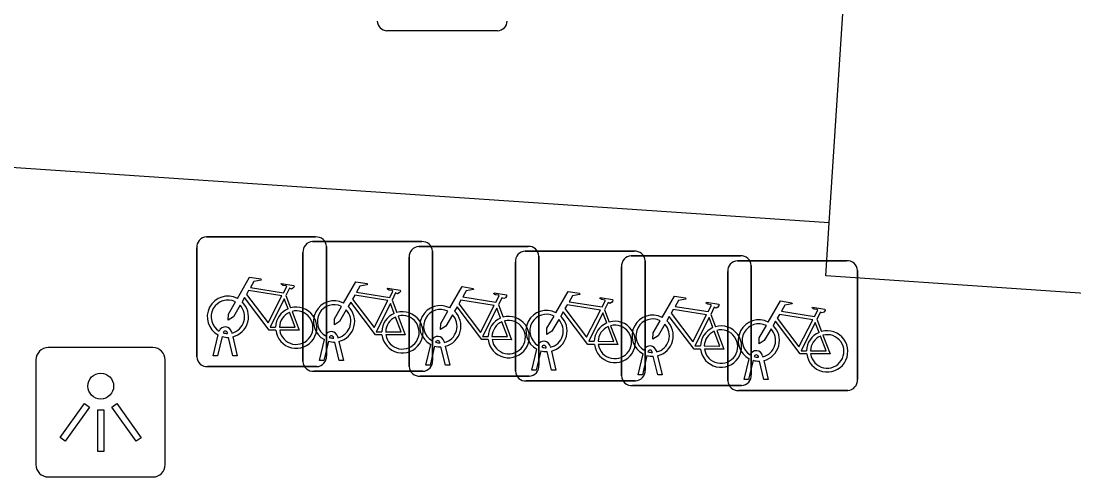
# Model space of a CAD drawing. Extents: x 159961 to 160856, y 382704 to 383353.
# Drawn here: x 160679.86 to 160687.97, y 382882.67 to 382886.19 of the extents above; entities that cross this region are included whole.
import ezdxf

# ---------------------------------------------------------------- set-up
doc = ezdxf.new("R2010")
doc.units = 0
for name, color, linetype in [('IMGEO_Fietsenrek', 7, 'Continuous'), ('IMGEO_Kolk', 7, 'Continuous'), ('IMGEO_Lichtpunt', 7, 'Continuous'), ('IMGEO_Rijbaan_lokaal_open', 7, 'Continuous')]:
    doc.layers.add(name, color=color, linetype=linetype)

msp = doc.modelspace()

# ---------------------------------------------------------------- linework, layer by layer
at = {"layer": 'IMGEO_Fietsenrek'}
for p, q in [((160681.2869, 382884.5225), (160682.1278, 382884.5225)), ((160682.1278, 382884.5225), (160681.2869, 382884.5225)), ((160681.2125, 382883.5979), (160681.2125, 382884.4388)), ((160681.2125, 382884.4388), (160681.2125, 382883.5979)), ((160682.1049, 382884.4865), (160682.9458, 382884.4865)), ((160682.9458, 382884.4865), (160682.1049, 382884.4865)), ((160682.2115, 382884.4481), (160682.2115, 382883.6072)), ((160682.2115, 382883.6072), (160682.2115, 382884.4481)), ((160682.9239, 382884.4495), (160683.7648, 382884.4495)), ((160683.7648, 382884.4495), (160682.9239, 382884.4495)), ((160683.0295, 382884.4121), (160683.0295, 382883.5712)), ((160683.0295, 382883.5712), (160683.0295, 382884.4121)), ((160683.7419, 382884.4125), (160684.5828, 382884.4125)), ((160684.5828, 382884.4125), (160683.7419, 382884.4125)), ((160682.0305, 382883.5619), (160682.0305, 382884.4028)), ((160682.0305, 382884.4028), (160682.0305, 382883.5619)), ((160682.8495, 382883.5249), (160682.8495, 382884.3658)), ((160682.8495, 382884.3658), (160682.8495, 382883.5249)), ((160683.6675, 382883.4879), (160683.6675, 382884.3288)), ((160683.6675, 382884.3288), (160683.6675, 382883.4879)), ((160683.8485, 382884.3751), (160683.8485, 382883.5342)), ((160683.8485, 382883.5342), (160683.8485, 382884.3751)), ((160684.5599, 382884.3765), (160685.4008, 382884.3765)), ((160685.4008, 382884.3765), (160684.5599, 382884.3765)), ((160684.6665, 382884.3381), (160684.6665, 382883.4972)), ((160684.6665, 382883.4972), (160684.6665, 382884.3381)), ((160685.3779, 382884.3395), (160686.2188, 382884.3395)), ((160686.2188, 382884.3395), (160685.3779, 382884.3395)), ((160684.4855, 382883.4519), (160684.4855, 382884.2928)), ((160684.4855, 382884.2928), (160684.4855, 382883.4519)), ((160685.3035, 382883.4149), (160685.3035, 382884.2558)), ((160685.3035, 382884.2558), (160685.3035, 382883.4149)), ((160685.4845, 382884.3021), (160685.4845, 382883.4612)), ((160685.4845, 382883.4612), (160685.4845, 382884.3021)), ((160686.3025, 382884.2651), (160686.3025, 382883.4242)), ((160686.3025, 382883.4242), (160686.3025, 382884.2651)), ((160681.8992, 382884.0722), (160681.9355, 382883.977)), ((160682.7172, 382884.0362), (160682.7535, 382883.941)), ((160683.5362, 382883.9992), (160683.5725, 382883.904)), ((160684.3542, 382883.9622), (160684.3905, 382883.867)), ((160685.1722, 382883.9262), (160685.2085, 382883.831)), ((160685.9902, 382883.8892), (160686.0265, 382883.794)), ((160681.3395, 382883.6073), (160681.3778, 382883.7673)), ((160681.4499, 382883.7789), (160681.4489, 382883.7832)), ((160681.4806, 382883.7904), (160681.4824, 382883.7825)), ((160681.4082, 382883.7551), (160681.3729, 382883.6073)), ((160681.491, 382883.6073), (160681.4571, 382883.749)), ((160681.4894, 382883.7533), (160681.5244, 382883.6073)), ((160682.1575, 382883.5713), (160682.1958, 382883.7313)), ((160682.2262, 382883.7191), (160682.1909, 382883.5713)), ((160682.2679, 382883.7429), (160682.2669, 382883.7472)), ((160682.309, 382883.5713), (160682.2751, 382883.713)), ((160682.2986, 382883.7544), (160682.3004, 382883.7465)), ((160682.3074, 382883.7173), (160682.3424, 382883.5713)), ((160682.9765, 382883.5343), (160683.0148, 382883.6943)), ((160683.0452, 382883.6821), (160683.0099, 382883.5343)), ((160683.0869, 382883.7059), (160683.0859, 382883.7102)), ((160683.1176, 382883.7174), (160683.1194, 382883.7095)), ((160683.1264, 382883.6803), (160683.1614, 382883.5343)), ((160683.9356, 382883.6804), (160683.9374, 382883.6725)), ((160681.3729, 382883.6073), (160681.3395, 382883.6073)), ((160681.5244, 382883.6073), (160681.491, 382883.6073)), ((160683.128, 382883.5343), (160683.0941, 382883.676)), ((160683.7945, 382883.4973), (160683.8328, 382883.6573)), ((160683.8632, 382883.6451), (160683.8279, 382883.4973)), ((160683.9049, 382883.6689), (160683.9039, 382883.6732)), ((160683.946, 382883.4973), (160683.9121, 382883.639)), ((160683.9444, 382883.6433), (160683.9794, 382883.4973)), ((160684.6125, 382883.4613), (160684.6508, 382883.6213)), ((160684.6812, 382883.6091), (160684.6459, 382883.4613)), ((160684.7229, 382883.6329), (160684.7219, 382883.6372)), ((160684.764, 382883.4613), (160684.7301, 382883.603)), ((160684.7536, 382883.6444), (160684.7554, 382883.6365)), ((160684.7624, 382883.6073), (160684.7974, 382883.4613)), ((160685.5409, 382883.5959), (160685.5399, 382883.6002)), ((160685.5716, 382883.6074), (160685.5734, 382883.5995)), ((160682.1371, 382883.5235), (160681.2962, 382883.5235)), ((160681.2962, 382883.5235), (160682.1371, 382883.5235)), ((160682.1909, 382883.5713), (160682.1575, 382883.5713)), ((160682.3424, 382883.5713), (160682.309, 382883.5713)), ((160683.0099, 382883.5343), (160682.9765, 382883.5343)), ((160683.1614, 382883.5343), (160683.128, 382883.5343)), ((160685.4305, 382883.4243), (160685.4688, 382883.5843)), ((160685.4992, 382883.5721), (160685.4639, 382883.4243)), ((160685.582, 382883.4243), (160685.5481, 382883.566)), ((160685.5804, 382883.5703), (160685.6154, 382883.4243)), ((160682.9551, 382883.4875), (160682.1142, 382883.4875)), ((160682.1142, 382883.4875), (160682.9551, 382883.4875)), ((160683.7741, 382883.4505), (160682.9332, 382883.4505)), ((160682.9332, 382883.4505), (160683.7741, 382883.4505)), ((160683.8279, 382883.4973), (160683.7945, 382883.4973)), ((160683.9794, 382883.4973), (160683.946, 382883.4973)), ((160684.6459, 382883.4613), (160684.6125, 382883.4613)), ((160684.7974, 382883.4613), (160684.764, 382883.4613)), ((160684.5921, 382883.4135), (160683.7512, 382883.4135)), ((160683.7512, 382883.4135), (160684.5921, 382883.4135)), ((160685.4101, 382883.3775), (160684.5692, 382883.3775)), ((160684.5692, 382883.3775), (160685.4101, 382883.3775)), ((160685.4639, 382883.4243), (160685.4305, 382883.4243)), ((160685.6154, 382883.4243), (160685.582, 382883.4243)), ((160686.2281, 382883.3405), (160685.3872, 382883.3405)), ((160685.3872, 382883.3405), (160686.2281, 382883.3405))]:
    msp.add_line(p, q, dxfattribs=at)
for points in [[(160681.5251, 382884.0492), (160681.6198, 382884.2127), (160681.706, 382884.1989), (160681.7077, 382884.1902), (160681.6516, 382884.1793), (160681.6254, 382884.134), (160681.8806, 382884.0932)], [(160681.8806, 382884.0932), (160681.9056, 382884.142), (160681.9005, 382884.146), (160681.8773, 382884.1497), (160681.8646, 382884.1572), (160681.8636, 382884.1603), (160681.8658, 382884.1649), (160681.9606, 382884.1498), (160681.9629, 382884.1395), (160681.9535, 382884.1271), (160681.9411, 382884.1207), (160681.9266, 382884.1269), (160681.8992, 382884.0722)], [(160682.3431, 382884.0132), (160682.4378, 382884.1767), (160682.524, 382884.1629), (160682.5257, 382884.1542), (160682.4696, 382884.1433), (160682.4434, 382884.098), (160682.6986, 382884.0572)], [(160681.8677, 382884.068), (160681.6109, 382884.109), (160681.5942, 382884.0802), (160681.7612, 382883.8599), (160681.8677, 382884.068)], [(160682.6986, 382884.0572), (160682.7236, 382884.106), (160682.7185, 382884.11), (160682.6953, 382884.1137), (160682.6826, 382884.1212), (160682.6816, 382884.1243), (160682.6838, 382884.1289), (160682.7786, 382884.1138), (160682.7809, 382884.1035), (160682.7715, 382884.0911), (160682.7591, 382884.0847), (160682.7446, 382884.0909), (160682.7172, 382884.0362)], [(160683.1621, 382883.9762), (160683.2568, 382884.1397), (160683.343, 382884.1259), (160683.3447, 382884.1172), (160683.2886, 382884.1063), (160683.2624, 382884.061), (160683.5176, 382884.0202)], [(160683.5176, 382884.0202), (160683.5426, 382884.069), (160683.5375, 382884.073), (160683.5143, 382884.0767), (160683.5016, 382884.0842), (160683.5006, 382884.0873), (160683.5028, 382884.0919), (160683.5976, 382884.0768), (160683.5999, 382884.0665), (160683.5905, 382884.0541), (160683.5781, 382884.0477), (160683.5636, 382884.0539), (160683.5362, 382883.9992)], [(160683.9801, 382883.9392), (160684.0748, 382884.1027), (160684.161, 382884.0889), (160684.1627, 382884.0802), (160684.1066, 382884.0693), (160684.0804, 382884.024), (160684.3356, 382883.9832)], [(160681.5458, 382883.9967), (160681.4942, 382883.9075), (160681.4543, 382883.8815), (160681.4555, 382883.929), (160681.51, 382884.0232)], [(160681.8208, 382883.8045), (160681.7711, 382883.8046), (160681.5804, 382884.0563), (160681.5614, 382884.0235)], [(160681.9157, 382883.97), (160681.8864, 382884.0468), (160681.777, 382883.8287), (160681.8197, 382883.8286)], [(160682.6388, 382883.7685), (160682.5891, 382883.7686), (160682.3984, 382884.0203), (160682.3794, 382883.9875)], [(160682.6857, 382884.032), (160682.4289, 382884.073), (160682.4122, 382884.0442), (160682.5792, 382883.8239), (160682.6857, 382884.032)], [(160682.7337, 382883.934), (160682.7044, 382884.0108), (160682.595, 382883.7927), (160682.6377, 382883.7926)], [(160683.5047, 382883.995), (160683.2479, 382884.036), (160683.2312, 382884.0072), (160683.3982, 382883.7869), (160683.5047, 382883.995)], [(160684.3356, 382883.9832), (160684.3606, 382884.032), (160684.3555, 382884.036), (160684.3323, 382884.0397), (160684.3196, 382884.0472), (160684.3186, 382884.0503), (160684.3208, 382884.0549), (160684.4156, 382884.0398), (160684.4179, 382884.0295), (160684.4085, 382884.0171), (160684.3961, 382884.0107), (160684.3816, 382884.0169), (160684.3542, 382883.9622)], [(160684.7981, 382883.9032), (160684.8928, 382884.0667), (160684.979, 382884.0529), (160684.9807, 382884.0442), (160684.9246, 382884.0333), (160684.8984, 382883.988), (160685.1536, 382883.9472)], [(160685.1536, 382883.9472), (160685.1786, 382883.996), (160685.1735, 382884), (160685.1503, 382884.0037), (160685.1376, 382884.0112), (160685.1366, 382884.0143), (160685.1388, 382884.0189), (160685.2336, 382884.0038), (160685.2359, 382883.9935), (160685.2265, 382883.9811), (160685.2141, 382883.9747), (160685.1996, 382883.9809), (160685.1722, 382883.9262)], [(160685.6161, 382883.8662), (160685.7108, 382884.0297), (160685.797, 382884.0159), (160685.7987, 382884.0072), (160685.7426, 382883.9963), (160685.7164, 382883.951), (160685.9716, 382883.9102)], [(160681.8497, 382883.8285), (160681.9696, 382883.8283), (160681.9264, 382883.9419)], [(160681.9462, 382883.9488), (160682.0012, 382883.8042), (160681.8511, 382883.8045)], [(160682.3638, 382883.9607), (160682.3122, 382883.8715), (160682.2723, 382883.8455), (160682.2735, 382883.893), (160682.328, 382883.9872)], [(160683.1828, 382883.9237), (160683.1312, 382883.8345), (160683.0913, 382883.8085), (160683.0925, 382883.856), (160683.147, 382883.9502)], [(160683.4578, 382883.7315), (160683.4081, 382883.7316), (160683.2174, 382883.9833), (160683.1984, 382883.9505)], [(160683.5527, 382883.897), (160683.5234, 382883.9738), (160683.414, 382883.7557), (160683.4567, 382883.7556)], [(160684.2758, 382883.6945), (160684.2261, 382883.6946), (160684.0354, 382883.9463), (160684.0164, 382883.9135)], [(160684.3227, 382883.958), (160684.0659, 382883.999), (160684.0492, 382883.9702), (160684.2162, 382883.7499), (160684.3227, 382883.958)], [(160684.3707, 382883.86), (160684.3414, 382883.9368), (160684.232, 382883.7187), (160684.2747, 382883.7186)], [(160685.1407, 382883.922), (160684.8839, 382883.963), (160684.8672, 382883.9342), (160685.0342, 382883.7139), (160685.1407, 382883.922)], [(160685.9587, 382883.885), (160685.7019, 382883.926), (160685.6852, 382883.8972), (160685.8522, 382883.6769), (160685.9587, 382883.885)], [(160685.9716, 382883.9102), (160685.9966, 382883.959), (160685.9915, 382883.963), (160685.9683, 382883.9667), (160685.9556, 382883.9742), (160685.9546, 382883.9773), (160685.9568, 382883.9819), (160686.0516, 382883.9668), (160686.0539, 382883.9565), (160686.0445, 382883.9441), (160686.0321, 382883.9377), (160686.0176, 382883.9439), (160685.9902, 382883.8892)], [(160682.6677, 382883.7925), (160682.7876, 382883.7923), (160682.7444, 382883.9059)], [(160682.7642, 382883.9128), (160682.8192, 382883.7682), (160682.6691, 382883.7685)], [(160683.4867, 382883.7555), (160683.6066, 382883.7553), (160683.5634, 382883.8689)], [(160683.5832, 382883.8758), (160683.6382, 382883.7312), (160683.4881, 382883.7315)], [(160684.0008, 382883.8867), (160683.9492, 382883.7975), (160683.9093, 382883.7715), (160683.9105, 382883.819), (160683.965, 382883.9132)], [(160684.8188, 382883.8507), (160684.7672, 382883.7615), (160684.7273, 382883.7355), (160684.7285, 382883.783), (160684.783, 382883.8772)], [(160685.0938, 382883.6585), (160685.0441, 382883.6586), (160684.8534, 382883.9103), (160684.8344, 382883.8775)], [(160685.1887, 382883.824), (160685.1594, 382883.9008), (160685.05, 382883.6827), (160685.0927, 382883.6826)], [(160685.6368, 382883.8137), (160685.5852, 382883.7245), (160685.5453, 382883.6985), (160685.5465, 382883.746), (160685.601, 382883.8402)], [(160685.9118, 382883.6215), (160685.8621, 382883.6216), (160685.6714, 382883.8733), (160685.6524, 382883.8405)], [(160686.0067, 382883.787), (160685.9774, 382883.8638), (160685.868, 382883.6457), (160685.9107, 382883.6456)], [(160684.3047, 382883.7185), (160684.4246, 382883.7183), (160684.3814, 382883.8319)], [(160684.4012, 382883.8388), (160684.4562, 382883.6942), (160684.3061, 382883.6945)], [(160685.1227, 382883.6825), (160685.2426, 382883.6823), (160685.1994, 382883.7959)], [(160685.2192, 382883.8028), (160685.2742, 382883.6582), (160685.1241, 382883.6585)], [(160685.9407, 382883.6455), (160686.0606, 382883.6453), (160686.0174, 382883.7589)], [(160686.0372, 382883.7658), (160686.0922, 382883.6212), (160685.9421, 382883.6215)]]:
    msp.add_lwpolyline(points, dxfattribs=at)
for centre, radius, start, end in [((160681.2902, 382884.4446), 0.0779, 92.4484, 184.28452), ((160681.2902, 382884.4446), 0.0779, 92.4484, 184.28452), ((160682.1336, 382884.4448), 0.0779, 2.4484, 94.28452), ((160682.1336, 382884.4448), 0.0779, 2.4484, 94.28452), ((160682.1082, 382884.4086), 0.0779, 92.4484, 184.28452), ((160682.1082, 382884.4086), 0.0779, 92.4484, 184.28452), ((160682.9272, 382884.3716), 0.0779, 92.4484, 184.28452), ((160682.9272, 382884.3716), 0.0779, 92.4484, 184.28452), ((160682.9516, 382884.4088), 0.0779, 2.4484, 94.28452), ((160682.9516, 382884.4088), 0.0779, 2.4484, 94.28452), ((160683.7452, 382884.3346), 0.0779, 92.4484, 184.28452), ((160683.7452, 382884.3346), 0.0779, 92.4484, 184.28452), ((160683.7706, 382884.3718), 0.0779, 2.4484, 94.28452), ((160683.7706, 382884.3718), 0.0779, 2.4484, 94.28452), ((160684.5886, 382884.3348), 0.0779, 2.4484, 94.28452), ((160684.5886, 382884.3348), 0.0779, 2.4484, 94.28452), ((160684.5632, 382884.2986), 0.0779, 92.4484, 184.28452), ((160684.5632, 382884.2986), 0.0779, 92.4484, 184.28452), ((160685.3812, 382884.2616), 0.0779, 92.4484, 184.28452), ((160685.3812, 382884.2616), 0.0779, 92.4484, 184.28452), ((160685.4066, 382884.2988), 0.0779, 2.4484, 94.28452), ((160685.4066, 382884.2988), 0.0779, 2.4484, 94.28452), ((160686.2246, 382884.2618), 0.0779, 2.4484, 94.28452), ((160686.2246, 382884.2618), 0.0779, 2.4484, 94.28452), ((160681.4521, 382883.9079), 0.159, 62.67661, 242.13685), ((160681.4521, 382883.9079), 0.129, 63.31916, 238.90302), ((160681.4521, 382883.9079), 0.159, 283.5766, 46.60424), ((160682.2701, 382883.8719), 0.159, 62.67661, 242.13685), ((160681.4521, 382883.9079), 0.129, 283.60429, 43.43025), ((160681.9787, 382883.8239), 0.159, 113.3408, 178.32165), ((160681.9787, 382883.8239), 0.159, 187.0065, 105.77075), ((160681.9787, 382883.8239), 0.129, 113.92302, 177.95563), ((160681.9787, 382883.8239), 0.129, 188.67146, 104.58832), ((160682.2701, 382883.8719), 0.129, 63.31916, 238.90302), ((160682.2701, 382883.8719), 0.129, 283.60429, 43.43025), ((160682.2701, 382883.8719), 0.159, 283.5766, 46.60424), ((160682.7967, 382883.7879), 0.159, 113.3408, 178.32165), ((160682.7967, 382883.7879), 0.159, 187.0065, 105.77075), ((160683.0891, 382883.8349), 0.159, 62.67661, 242.13685), ((160683.0891, 382883.8349), 0.129, 63.31916, 238.90302), ((160683.0891, 382883.8349), 0.129, 283.60429, 43.43025), ((160683.0891, 382883.8349), 0.159, 283.5766, 46.60424), ((160683.9071, 382883.7979), 0.159, 62.67661, 242.13685), ((160683.9071, 382883.7979), 0.129, 63.31916, 238.90302), ((160684.7251, 382883.7619), 0.159, 62.67661, 242.13685), ((160682.7967, 382883.7879), 0.129, 113.92302, 177.95563), ((160682.7967, 382883.7879), 0.129, 188.67146, 104.58832), ((160683.6157, 382883.7509), 0.159, 113.3408, 178.32165), ((160683.6157, 382883.7509), 0.159, 187.0065, 105.77075), ((160683.6157, 382883.7509), 0.129, 113.92302, 177.95563), ((160683.6157, 382883.7509), 0.129, 188.67146, 104.58832), ((160683.9071, 382883.7979), 0.129, 283.60429, 43.43025), ((160683.9071, 382883.7979), 0.159, 283.5766, 46.60424), ((160684.4337, 382883.7139), 0.159, 113.3408, 178.32165), ((160684.4337, 382883.7139), 0.159, 187.0065, 105.77075), ((160684.4337, 382883.7139), 0.129, 188.67146, 104.58832), ((160684.7251, 382883.7619), 0.129, 63.31916, 238.90302), ((160684.7251, 382883.7619), 0.129, 283.60429, 43.43025), ((160684.7251, 382883.7619), 0.159, 283.5766, 46.60424), ((160685.5431, 382883.7249), 0.159, 62.67661, 242.13685), ((160685.5431, 382883.7249), 0.129, 63.31916, 238.90302), ((160685.5431, 382883.7249), 0.159, 283.5766, 46.60424), ((160681.4319, 382883.7793), 0.0499, 12.8025, 158.69338), ((160681.4319, 382883.7793), 0.0174, 12.8025, 163.45023), ((160681.4521, 382883.9079), 0.129, 253.41502, 269.02044), ((160682.2499, 382883.7433), 0.0499, 12.8025, 158.69338), ((160682.2499, 382883.7433), 0.0174, 12.8025, 163.45023), ((160684.4337, 382883.7139), 0.129, 113.92302, 177.95563), ((160685.2517, 382883.6779), 0.159, 113.3408, 178.32165), ((160685.2517, 382883.6779), 0.159, 187.0065, 105.77075), ((160685.2517, 382883.6779), 0.129, 113.92302, 177.95563), ((160685.2517, 382883.6779), 0.129, 188.67146, 104.58832), ((160685.5431, 382883.7249), 0.129, 283.60429, 43.43025), ((160686.0697, 382883.6409), 0.159, 113.3408, 178.32165), ((160686.0697, 382883.6409), 0.159, 187.0065, 105.77075), ((160686.0697, 382883.6409), 0.129, 113.92302, 177.95563), ((160686.0697, 382883.6409), 0.129, 188.67146, 104.58832), ((160681.4521, 382883.9079), 0.159, 253.99666, 271.78671), ((160682.2701, 382883.8719), 0.159, 253.99666, 271.78671), ((160682.2701, 382883.8719), 0.129, 253.41502, 269.02044), ((160683.0689, 382883.7063), 0.0499, 12.8025, 158.69338), ((160683.0891, 382883.8349), 0.159, 253.99666, 271.78671), ((160683.0689, 382883.7063), 0.0174, 12.8025, 163.45023), ((160683.0891, 382883.8349), 0.129, 253.41502, 269.02044), ((160683.8869, 382883.6693), 0.0499, 12.8025, 158.69338), ((160683.8869, 382883.6693), 0.0174, 12.8025, 163.45023), ((160684.7049, 382883.6333), 0.0499, 12.8025, 158.69338), ((160681.2904, 382883.6012), 0.0779, 182.4484, 274.28452), ((160681.2904, 382883.6012), 0.0779, 182.4484, 274.28452), ((160682.1338, 382883.6014), 0.0779, 272.4484, 4.28452), ((160682.1338, 382883.6014), 0.0779, 272.4484, 4.28452), ((160683.9071, 382883.7979), 0.159, 253.99666, 271.78671), ((160683.9071, 382883.7979), 0.129, 253.41502, 269.02044), ((160684.7251, 382883.7619), 0.159, 253.99666, 271.78671), ((160684.7049, 382883.6333), 0.0174, 12.8025, 163.45023), ((160684.7251, 382883.7619), 0.129, 253.41502, 269.02044), ((160685.5229, 382883.5963), 0.0499, 12.8025, 158.69338), ((160685.5229, 382883.5963), 0.0174, 12.8025, 163.45023), ((160685.5431, 382883.7249), 0.129, 253.41502, 269.02044), ((160682.1084, 382883.5652), 0.0779, 182.4484, 274.28452), ((160682.1084, 382883.5652), 0.0779, 182.4484, 274.28452), ((160682.9274, 382883.5282), 0.0779, 182.4484, 274.28452), ((160682.9274, 382883.5282), 0.0779, 182.4484, 274.28452), ((160682.9518, 382883.5654), 0.0779, 272.4484, 4.28452), ((160682.9518, 382883.5654), 0.0779, 272.4484, 4.28452), ((160683.7708, 382883.5284), 0.0779, 272.4484, 4.28452), ((160683.7708, 382883.5284), 0.0779, 272.4484, 4.28452), ((160685.5431, 382883.7249), 0.159, 253.99666, 271.78671), ((160683.7454, 382883.4912), 0.0779, 182.4484, 274.28452), ((160683.7454, 382883.4912), 0.0779, 182.4484, 274.28452), ((160684.5634, 382883.4552), 0.0779, 182.4484, 274.28452), ((160684.5634, 382883.4552), 0.0779, 182.4484, 274.28452), ((160684.5888, 382883.4914), 0.0779, 272.4484, 4.28452), ((160684.5888, 382883.4914), 0.0779, 272.4484, 4.28452), ((160685.4068, 382883.4554), 0.0779, 272.4484, 4.28452), ((160685.4068, 382883.4554), 0.0779, 272.4484, 4.28452), ((160685.3814, 382883.4182), 0.0779, 182.4484, 274.28452), ((160685.3814, 382883.4182), 0.0779, 182.4484, 274.28452), ((160686.2248, 382883.4184), 0.0779, 272.4484, 4.28452), ((160686.2248, 382883.4184), 0.0779, 272.4484, 4.28452)]:
    msp.add_arc(centre, radius, start, end, dxfattribs=at)
at = {"layer": 'IMGEO_Kolk'}
msp.add_line((160683.5301, 382886.1115), (160682.6779, 382886.1115), dxfattribs=at)
msp.add_lwpolyline([(160683.5301, 382886.1115), (160682.6779, 382886.1115)], dxfattribs=at)
for centre, start, end in [((160682.68, 382886.188), 181.55205, 268.44795), ((160682.68, 382886.188), 181.55205, 268.44795), ((160683.528, 382886.188), 271.55205, 358.44795), ((160683.528, 382886.188), 271.55205, 358.44795)]:
    msp.add_arc(centre, 0.0765, start, end, dxfattribs=at)
at = {"layer": 'IMGEO_Lichtpunt'}
for p, q in [((160680.8746, 382883.6701), (160680.0675, 382883.6701)), ((160680.8746, 382883.6701), (160680.0675, 382883.6701)), ((160679.9728, 382883.5755), (160679.9728, 382882.7683)), ((160679.9728, 382883.5755), (160679.9728, 382882.7683)), ((160680.9693, 382882.7683), (160680.9693, 382883.5755)), ((160680.9693, 382882.7683), (160680.9693, 382883.5755)), ((160680.0675, 382882.6737), (160680.8746, 382882.6737)), ((160680.0675, 382882.6737), (160680.8746, 382882.6737))]:
    msp.add_line(p, q, dxfattribs=at)
for points in [[(160680.3472, 382883.2388), (160680.3857, 382883.2113), (160680.1984, 382882.9489), (160680.1599, 382882.9764), (160680.3472, 382883.2388)], [(160680.4487, 382883.1911), (160680.496, 382883.1911), (160680.496, 382882.8687), (160680.4487, 382882.8687), (160680.4487, 382883.1911)], [(160680.5586, 382883.2111), (160680.5972, 382883.2385), (160680.7839, 382882.9756), (160680.7453, 382882.9482), (160680.5586, 382883.2111)]]:
    msp.add_lwpolyline(points, dxfattribs=at)
msp.add_circle((160680.4724, 382883.3734), 0.0994, dxfattribs=at)
for centre, start, end in [((160680.0675, 382883.5755), 90, 180), ((160680.0675, 382883.5755), 90, 180), ((160680.8746, 382883.5755), 0, 90), ((160680.8746, 382883.5755), 0, 90), ((160680.0675, 382882.7683), 180, 270), ((160680.0675, 382882.7683), 180, 270), ((160680.8746, 382882.7683), 270, 0), ((160680.8746, 382882.7683), 270, 360)]:
    msp.add_arc(centre, 0.0946, start, end, dxfattribs=at)
at = {"layer": 'IMGEO_Rijbaan_lokaal_open'}
for points in [[(160686.085, 382884.631), (160686.312, 382888.093)], [(160686.085, 382884.631), (160679.744, 382885.06)], [(160688.948, 382884.437), (160688.921, 382884.028), (160686.058, 382884.222), (160686.085, 382884.631)]]:
    msp.add_lwpolyline(points, dxfattribs=at)

doc.saveas('drawing.dxf')
